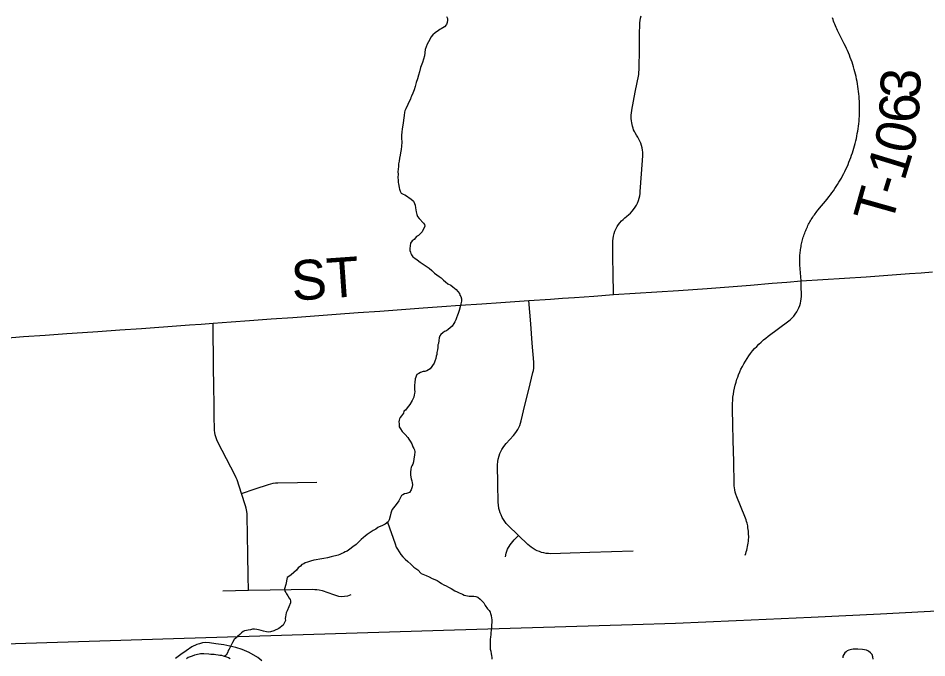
# Model space of a CAD drawing. Extents: x 103424 to 290657, y 38711 to 110967.
# Drawn here: x 214247 to 214247.648, y 40209.204 to 40209.66 of the extents above; entities that cross this region are included whole.
import ezdxf

# ---------------------------------------------------------------- set-up
doc = ezdxf.new("R2010")
doc.units = 0
for name, color, linetype in [('GM_X_City_Street', 7, 'Continuous'), ('GM_X_Corporation', 7, 'Continuous'), ('GM_X_Minor_Lake', 7, 'Continuous'), ('GM_X_Minor_River', 7, 'Continuous'), ('GM_X_Township_Road', 7, 'Continuous'), ('GM_X_Township_Road_Text', 7, 'Continuous')]:
    doc.layers.add(name, color=color, linetype=linetype)

msp = doc.modelspace()

# ---------------------------------------------------------------- linework, layer by layer
at = {"layer": 'GM_X_City_Street'}
for points in [[(214247.17392, 40209.20198), (214247.17097, 40209.20423), (214247.16499, 40209.20778), (214247.15997, 40209.21015), (214247.15529, 40209.21151), (214247.14687, 40209.21327), (214247.14121, 40209.21414), (214247.13658, 40209.21478), (214247.13347, 40209.21499), (214247.13152, 40209.21478), (214247.1294, 40209.21415), (214247.12755, 40209.21354), (214247.12407, 40209.2119), (214247.12, 40209.20911), (214247.11628, 40209.20655), (214247.11243, 40209.20352)], [(214247.6096, 40209.20307), (214247.60951, 40209.20477), (214247.60892, 40209.20643), (214247.6078, 40209.20765), (214247.60631, 40209.20877), (214247.60493, 40209.20945), (214247.6036, 40209.20971), (214247.60205, 40209.20994), (214247.59884, 40209.21028), (214247.5965, 40209.21033), (214247.59535, 40209.21017), (214247.59416, 40209.20998), (214247.59241, 40209.2096), (214247.59119, 40209.20911), (214247.59032, 40209.20847), (214247.58944, 40209.2076), (214247.58866, 40209.20648), (214247.58812, 40209.20526), (214247.58798, 40209.20404)]]:
    msp.add_lwpolyline(points, dxfattribs=at)
at = {"layer": 'GM_X_Corporation'}
msp.add_lwpolyline([(214247.67718, 40209.2386), (214247.615, 40209.23531), (214247.56549, 40209.23295), (214247.51204, 40209.2304), (214247.46874, 40209.22864), (214247.43823, 40209.22767), (214247.30341, 40209.22356), (214247.11098, 40209.21755), (214246.90782, 40209.21121), (214246.90644, 40209.28761), (214246.76876, 40209.28478), (214246.67158, 40209.28337), (214246.61686, 40209.28258), (214246.5167, 40209.28127), (214246.45648, 40209.28064), (214246.45719, 40209.21212), (214246.39889, 40209.21111), (214246.39917, 40209.19683)], dxfattribs=at)
at = {"layer": 'GM_X_Minor_Lake'}
msp.add_lwpolyline([(214247.1514, 40209.20337), (214247.15027, 40209.20412), (214247.14895, 40209.2045), (214247.14667, 40209.20526), (214247.14535, 40209.20564), (214247.14403, 40209.20583), (214247.14289, 40209.20602), (214247.14119, 40209.20621), (214247.14005, 40209.2064), (214247.13759, 40209.2064), (214247.13608, 40209.20659), (214247.13267, 40209.20697), (214247.13153, 40209.20698), (214247.13021, 40209.20698), (214247.12718, 40209.20622), (214247.12604, 40209.20603), (214247.12434, 40209.20527), (214247.12283, 40209.20489), (214247.1215, 40209.20432), (214247.12017, 40209.20338)], dxfattribs=at)
at = {"layer": 'GM_X_Minor_River'}
for points in [[(214247.30556, 40209.66121), (214247.30616, 40209.6597), (214247.30618, 40209.65856), (214247.30602, 40209.65685), (214247.30547, 40209.65551), (214247.30417, 40209.65377), (214247.30304, 40209.65319), (214247.30172, 40209.6524), (214247.30078, 40209.65182), (214247.29984, 40209.65123), (214247.2974, 40209.64967), (214247.29572, 40209.64812), (214247.29442, 40209.64639), (214247.29368, 40209.64486), (214247.29276, 40209.64313), (214247.29184, 40209.6414), (214247.29112, 40209.63949), (214247.29039, 40209.63758), (214247.28989, 40209.6332), (214247.28845, 40209.62842), (214247.287, 40209.62478), (214247.28629, 40209.62173), (214247.28557, 40209.61944), (214247.28485, 40209.61676), (214247.28395, 40209.61409), (214247.28323, 40209.61141), (214247.28251, 40209.60893), (214247.28161, 40209.60644), (214247.28069, 40209.60453), (214247.28014, 40209.60357), (214247.27978, 40209.60223), (214247.27885, 40209.60069), (214247.27794, 40209.5984), (214247.27648, 40209.59533), (214247.27574, 40209.59399), (214247.27556, 40209.59304), (214247.27542, 40209.59056), (214247.27439, 40209.5837), (214247.27405, 40209.58122), (214247.27372, 40209.57875), (214247.27356, 40209.57665), (214247.2736, 40209.57456), (214247.27365, 40209.57152), (214247.2735, 40209.56886), (214247.27316, 40209.56638), (214247.27282, 40209.56409), (214247.27247, 40209.56238), (214247.27213, 40209.56028), (214247.27178, 40209.55818), (214247.27144, 40209.55609), (214247.27128, 40209.55437), (214247.27112, 40209.55247), (214247.27096, 40209.55056), (214247.27099, 40209.54885), (214247.27084, 40209.54638), (214247.27106, 40209.54448), (214247.27109, 40209.54296), (214247.2713, 40209.54182)], [(214247.2713, 40209.54182), (214247.27151, 40209.54069), (214247.27172, 40209.53917), (214247.27212, 40209.53823), (214247.27252, 40209.53671), (214247.27331, 40209.5352), (214247.27465, 40209.53466), (214247.2758, 40209.5341), (214247.27772, 40209.5328), (214247.27906, 40209.53188), (214247.28021, 40209.53113), (214247.28195, 40209.52964), (214247.28274, 40209.52794), (214247.28314, 40209.52681), (214247.28355, 40209.52492), (214247.28376, 40209.5234), (214247.28397, 40209.52207), (214247.28418, 40209.52112), (214247.28439, 40209.52018), (214247.28498, 40209.51866), (214247.28596, 40209.51716), (214247.28924, 40209.51398), (214247.28983, 40209.51285), (214247.29023, 40209.51172), (214247.2882, 40209.50769), (214247.28559, 40209.50518), (214247.28408, 40209.50439), (214247.28241, 40209.50227), (214247.2811, 40209.5013), (214247.27999, 40209.49957), (214247.27963, 40209.49785), (214247.27948, 40209.49595), (214247.2795, 40209.49443), (214247.2799, 40209.4933), (214247.28011, 40209.49235), (214247.2805, 40209.4914), (214247.28167, 40209.4899), (214247.28301, 40209.48897), (214247.28455, 40209.48786), (214247.28686, 40209.48619), (214247.28897, 40209.4847), (214247.29109, 40209.48321), (214247.2932, 40209.48173), (214247.29513, 40209.48005), (214247.29705, 40209.47837), (214247.29878, 40209.47707), (214247.30032, 40209.47595), (214247.30186, 40209.47484), (214247.30341, 40209.47334), (214247.30495, 40209.47203), (214247.30649, 40209.47073), (214247.3086, 40209.46962), (214247.31013, 40209.46851), (214247.31129, 40209.46758), (214247.31244, 40209.46664), (214247.31477, 40209.46383), (214247.31517, 40209.4627), (214247.31576, 40209.46157), (214247.31616, 40209.46005), (214247.31619, 40209.45834), (214247.31584, 40209.45643), (214247.31531, 40209.45433), (214247.31459, 40209.45166), (214247.31387, 40209.44956), (214247.31351, 40209.44841), (214247.31279, 40209.44631), (214247.31224, 40209.44497), (214247.3115, 40209.44362), (214247.31076, 40209.44228), (214247.30965, 40209.44055), (214247.30815, 40209.43939), (214247.30684, 40209.43822), (214247.30553, 40209.43725), (214247.30421, 40209.43666), (214247.3029, 40209.43569), (214247.30159, 40209.43453), (214247.30085, 40209.43356), (214247.3003, 40209.43222), (214247.30014, 40209.43032), (214247.2998, 40209.42803), (214247.29944, 40209.42708), (214247.29927, 40209.42536), (214247.29911, 40209.42365), (214247.29877, 40209.42174), (214247.2986, 40209.42022), (214247.29824, 40209.41907), (214247.29789, 40209.41755), (214247.29735, 40209.41564), (214247.29681, 40209.4141), (214247.29383, 40209.41006), (214247.29158, 40209.4087), (214247.29007, 40209.40829), (214247.28893, 40209.40808), (214247.28704, 40209.40748), (214247.28572, 40209.4067), (214247.28441, 40209.40611), (214247.28332, 40209.40305), (214247.28298, 40209.40038), (214247.28264, 40209.39847), (214247.28266, 40209.39714), (214247.28267, 40209.39619)], [(214247.28267, 40209.39619), (214247.28269, 40209.39505), (214247.2829, 40209.39391), (214247.28273, 40209.39258), (214247.28256, 40209.39163), (214247.28221, 40209.38991), (214247.28111, 40209.38761), (214247.27945, 40209.38454), (214247.27759, 40209.38223), (214247.27629, 40209.38069), (214247.27516, 40209.37991), (214247.275, 40209.37839), (214247.27351, 40209.37646), (214247.27258, 40209.3753), (214247.27203, 40209.37434), (214247.27185, 40209.37339), (214247.27168, 40209.37225), (214247.2717, 40209.37092), (214247.27172, 40209.36978), (214247.27193, 40209.36883), (214247.27272, 40209.36732), (214247.27389, 40209.36544), (214247.27504, 40209.36432), (214247.27601, 40209.36319), (214247.27795, 40209.36113), (214247.27872, 40209.36001), (214247.2797, 40209.3585), (214247.28087, 40209.35662), (214247.28167, 40209.35454), (214247.28225, 40209.35341), (214247.28265, 40209.35246), (214247.28287, 40209.35095), (214247.28271, 40209.34866), (214247.28238, 40209.346), (214247.28203, 40209.3439), (214247.28149, 40209.34218), (214247.28076, 40209.34084), (214247.28039, 40209.33988), (214247.28004, 40209.33854), (214247.27988, 40209.33645), (214247.27991, 40209.33455), (214247.28013, 40209.33284), (214247.28034, 40209.33171), (214247.28094, 40209.33019), (214247.28115, 40209.32887), (214247.28136, 40209.32773), (214247.2812, 40209.32601), (214247.28047, 40209.32391), (214247.27917, 40209.32199), (214247.2771, 40209.32119), (214247.27558, 40209.32098), (214247.27445, 40209.32039), (214247.27351, 40209.3198), (214247.27278, 40209.31846), (214247.27149, 40209.31597), (214247.26963, 40209.31347), (214247.26778, 40209.31097), (214247.26685, 40209.30981), (214247.2663, 40209.30866), (214247.26594, 40209.30713), (214247.26541, 40209.30503), (214247.26469, 40209.30236), (214247.26396, 40209.30102), (214247.26189, 40209.29946), (214247.25944, 40209.29828), (214247.25756, 40209.29749), (214247.25662, 40209.2969), (214247.25512, 40209.29574), (214247.25324, 40209.29476), (214247.25192, 40209.29397), (214247.25042, 40209.293), (214247.24911, 40209.29203), (214247.24761, 40209.29086), (214247.24629, 40209.28989), (214247.2448, 40209.28853), (214247.2433, 40209.28699), (214247.24106, 40209.28486), (214247.23881, 40209.28311), (214247.23656, 40209.28155), (214247.23487, 40209.2802), (214247.23336, 40209.2796), (214247.23224, 40209.27882), (214247.23091, 40209.27842), (214247.22959, 40209.27783), (214247.22827, 40209.27724), (214247.22336, 40209.27601), (214247.22071, 40209.2754), (214247.21806, 40209.27498), (214247.21522, 40209.27436), (214247.21257, 40209.27394), (214247.21105, 40209.27372), (214247.2086, 40209.27292), (214247.20652, 40209.27232), (214247.20482, 40209.27191), (214247.20388, 40209.27113), (214247.20256, 40209.27054), (214247.20144, 40209.26938), (214247.19994, 40209.26821), (214247.19864, 40209.26667), (214247.19677, 40209.26493), (214247.1949, 40209.26319)], [(214247.2636, 40209.30075), (214247.26897, 40209.28532), (214247.26977, 40209.28286), (214247.27074, 40209.28155), (214247.27172, 40209.27966), (214247.27308, 40209.27778), (214247.27444, 40209.27609), (214247.27618, 40209.27441), (214247.27792, 40209.27273), (214247.28004, 40209.27086), (214247.28235, 40209.26881), (214247.28504, 40209.26676), (214247.28756, 40209.26414), (214247.291, 40209.26287), (214247.29329, 40209.26176), (214247.2954, 40209.26066), (214247.29731, 40209.25993), (214247.29884, 40209.25919), (214247.30038, 40209.25827), (214247.30211, 40209.25716), (214247.30364, 40209.25623), (214247.30536, 40209.25531), (214247.3069, 40209.25457), (214247.30881, 40209.25346), (214247.3115, 40209.2518), (214247.31322, 40209.25107), (214247.31456, 40209.25052), (214247.31571, 40209.24997), (214247.31686, 40209.24941), (214247.3182, 40209.24887), (214247.31934, 40209.24851), (214247.32049, 40209.24833), (214247.32163, 40209.24816), (214247.32258, 40209.24799), (214247.32372, 40209.24801), (214247.32505, 40209.24803), (214247.32657, 40209.24786), (214247.32791, 40209.24732), (214247.32945, 40209.24601), (214247.3308, 40209.2447), (214247.33216, 40209.2432), (214247.33313, 40209.24151), (214247.33488, 40209.23906), (214247.33604, 40209.23794), (214247.33663, 40209.23662), (214247.33703, 40209.23568), (214247.33744, 40209.23416), (214247.33765, 40209.23246), (214247.33786, 40209.23151), (214247.33788, 40209.23056), (214247.3379, 40209.22923), (214247.33774, 40209.22751), (214247.33758, 40209.2258), (214247.33742, 40209.2239), (214247.33726, 40209.22199), (214247.3371, 40209.22047), (214247.33693, 40209.21895), (214247.33677, 40209.21723), (214247.33661, 40209.21571), (214247.33664, 40209.214), (214247.33665, 40209.21286), (214247.33668, 40209.21153), (214247.3367, 40209.21039), (214247.3371, 40209.20887), (214247.33751, 40209.20698), (214247.33773, 40209.20565), (214247.33794, 40209.20432), (214247.33796, 40209.20318)], [(214247.1949, 40209.26319), (214247.19321, 40209.26202), (214247.19208, 40209.26143), (214247.19103, 40209.25628), (214247.19013, 40209.25322), (214247.19034, 40209.25171), (214247.19093, 40209.25058), (214247.19152, 40209.24964), (214247.19249, 40209.24832), (214247.19347, 40209.24662), (214247.19405, 40209.24568), (214247.19445, 40209.24474), (214247.19447, 40209.24322), (214247.19191, 40209.23766), (214247.19136, 40209.23613), (214247.19101, 40209.2348), (214247.19084, 40209.23327), (214247.19067, 40209.23213), (214247.1907, 40209.2308), (214247.18904, 40209.22735), (214247.18604, 40209.22502), (214247.18247, 40209.22325), (214247.18001, 40209.22264), (214247.17868, 40209.22243), (214247.17716, 40209.22259), (214247.17506, 40209.22313), (214247.17335, 40209.22348), (214247.17163, 40209.22402), (214247.17029, 40209.22438), (214247.16877, 40209.22455), (214247.16725, 40209.22452), (214247.16574, 40209.22412), (214247.16422, 40209.2239), (214247.1629, 40209.22369), (214247.16158, 40209.22329), (214247.16063, 40209.22289), (214247.15932, 40209.22192), (214247.1582, 40209.22076), (214247.15652, 40209.2194), (214247.1554, 40209.21805), (214247.15428, 40209.21708), (214247.15298, 40209.21497), (214247.15206, 40209.21324), (214247.15059, 40209.21018), (214247.15004, 40209.20922), (214247.14968, 40209.20807), (214247.14858, 40209.20596), (214247.14705, 40209.20514)]]:
    msp.add_lwpolyline(points, dxfattribs=at)
at = {"layer": 'GM_X_Township_Road'}
for points in [[(214247.42451, 40209.46295), (214247.42431, 40209.47848), (214247.42418, 40209.48906), (214247.42405, 40209.49963), (214247.42412, 40209.50128), (214247.42431, 40209.50293), (214247.4246, 40209.50455), (214247.42512, 40209.50655), (214247.42566, 40209.50811), (214247.42652, 40209.51), (214247.4273, 40209.51146), (214247.42818, 40209.51286), (214247.42915, 40209.51419), (214247.43022, 40209.51545), (214247.43138, 40209.51663), (214247.43261, 40209.51774), (214247.43391, 40209.51874), (214247.43552, 40209.52001), (214247.43676, 40209.52114), (214247.43787, 40209.52234), (214247.43894, 40209.52362), (214247.4401, 40209.52532), (214247.44093, 40209.52675), (214247.44166, 40209.52823), (214247.44244, 40209.53015), (214247.44292, 40209.53173), (214247.4433, 40209.53334), (214247.44356, 40209.53497), (214247.4437, 40209.53636), (214247.44458, 40209.54914), (214247.44545, 40209.56192), (214247.4454, 40209.5644), (214247.44521, 40209.56604), (214247.44493, 40209.56767), (214247.44452, 40209.56928), (214247.444, 40209.57085), (214247.44339, 40209.57237), (214247.44266, 40209.57386), (214247.44183, 40209.57529), (214247.44093, 40209.57668), (214247.44007, 40209.57817), (214247.43948, 40209.57932), (214247.43896, 40209.58051), (214247.43851, 40209.58172), (214247.43814, 40209.58294), (214247.4378, 40209.58419), (214247.43755, 40209.58546), (214247.43736, 40209.58673), (214247.43721, 40209.58845), (214247.43717, 40209.58973), (214247.43722, 40209.59103), (214247.43731, 40209.59231), (214247.43762, 40209.59441), (214247.44008, 40209.60718), (214247.44253, 40209.61996), (214247.44272, 40209.6216), (214247.44282, 40209.62325), (214247.44307, 40209.63879), (214247.44321, 40209.64775), (214247.44336, 40209.6567), (214247.44355, 40209.65835), (214247.44383, 40209.65998), (214247.44421, 40209.66158)], [(214247.5584, 40209.47279), (214247.55742, 40209.48431), (214247.55737, 40209.4853), (214247.55744, 40209.49026), (214247.55749, 40209.49125), (214247.55758, 40209.49224), (214247.55768, 40209.49323), (214247.5578, 40209.49421), (214247.55792, 40209.49519), (214247.55808, 40209.49618), (214247.55825, 40209.49715), (214247.55844, 40209.49813), (214247.55863, 40209.4991), (214247.55885, 40209.50007), (214247.55908, 40209.50103), (214247.55934, 40209.50199), (214247.5596, 40209.50295), (214247.55989, 40209.5039), (214247.5602, 40209.50484), (214247.56053, 40209.50578), (214247.56086, 40209.50672), (214247.56122, 40209.50765), (214247.56157, 40209.50856), (214247.56195, 40209.50948), (214247.56236, 40209.51039), (214247.56278, 40209.51129), (214247.56321, 40209.51218), (214247.56366, 40209.51307), (214247.56411, 40209.51395), (214247.56458, 40209.51482), (214247.56508, 40209.51568), (214247.56558, 40209.51653), (214247.5661, 40209.51737), (214247.56665, 40209.51821), (214247.56719, 40209.51904), (214247.56776, 40209.51985), (214247.56835, 40209.52065), (214247.56895, 40209.52145), (214247.56954, 40209.52223), (214247.5703, 40209.52316), (214247.57682, 40209.53111), (214247.57817, 40209.53278), (214247.57926, 40209.53419), (214247.58032, 40209.53561), (214247.58137, 40209.53706), (214247.58239, 40209.53852), (214247.58336, 40209.54), (214247.58433, 40209.54149), (214247.58525, 40209.54301), (214247.58618, 40209.54454), (214247.58706, 40209.54608), (214247.58791, 40209.54764), (214247.58874, 40209.54921), (214247.58952, 40209.5508), (214247.59031, 40209.5524), (214247.59104, 40209.55402), (214247.59175, 40209.55564), (214247.59244, 40209.55728), (214247.5931, 40209.55893), (214247.59374, 40209.5606), (214247.59434, 40209.56227), (214247.59491, 40209.56396), (214247.59545, 40209.56565), (214247.59595, 40209.56735), (214247.59645, 40209.56906), (214247.5969, 40209.57078), (214247.5973, 40209.57251), (214247.59771, 40209.57424), (214247.59806, 40209.57598), (214247.59839, 40209.57773), (214247.5987, 40209.57948), (214247.59896, 40209.58124), (214247.5992, 40209.583), (214247.59942, 40209.58476), (214247.59958, 40209.58653), (214247.59975, 40209.58831), (214247.59984, 40209.59008), (214247.59994, 40209.59186), (214247.59999, 40209.59364), (214247.5999, 40209.60074), (214247.5998, 40209.60252), (214247.59966, 40209.60429), (214247.5995, 40209.60606), (214247.59931, 40209.60783), (214247.59907, 40209.60959), (214247.59881, 40209.61135), (214247.59853, 40209.6131), (214247.59822, 40209.61486), (214247.59787, 40209.6166), (214247.59749, 40209.61833), (214247.59709, 40209.62007), (214247.59664, 40209.62179), (214247.59619, 40209.6235), (214247.59567, 40209.62521), (214247.59515, 40209.62691), (214247.5946, 40209.6286), (214247.59401, 40209.63027), (214247.5934, 40209.63194), (214247.59274, 40209.6336), (214247.59207, 40209.63524), (214247.59136, 40209.63688), (214247.59063, 40209.6385), (214247.58987, 40209.64011), (214247.58909, 40209.6417), (214247.58481, 40209.65019), (214247.58428, 40209.65127), (214247.58377, 40209.65235), (214247.58327, 40209.65344), (214247.5828, 40209.65454), (214247.58235, 40209.65565), (214247.58192, 40209.65677), (214247.58149, 40209.6579), (214247.58109, 40209.65903), (214247.58071, 40209.66016)], [(214247.13914, 40209.44259), (214247.15209, 40209.44355), (214247.16504, 40209.44451), (214247.18053, 40209.44563), (214247.19603, 40209.44675), (214247.21152, 40209.44788), (214247.22702, 40209.449), (214247.24251, 40209.45012), (214247.258, 40209.45125), (214247.2735, 40209.45237), (214247.28899, 40209.45349), (214247.30216, 40209.45445), (214247.31532, 40209.4554), (214247.33082, 40209.4565), (214247.34425, 40209.45746), (214247.35768, 40209.45842), (214247.36429, 40209.45889), (214247.3798, 40209.45983), (214247.38828, 40209.46034), (214247.39676, 40209.46085), (214247.41063, 40209.4619), (214247.42451, 40209.46295), (214247.44001, 40209.46395), (214247.45551, 40209.46495), (214247.47102, 40209.46595), (214247.48117, 40209.4666), (214247.49132, 40209.46726), (214247.50681, 40209.46853), (214247.52229, 40209.46981), (214247.53777, 40209.47109), (214247.54809, 40209.47194), (214247.5584, 40209.47279), (214247.5738, 40209.47373), (214247.58919, 40209.47466), (214247.60469, 40209.47576), (214247.62018, 40209.47686), (214247.63568, 40209.47797), (214247.6438, 40209.47855), (214247.65192, 40209.47912)], [(214247.51833, 40209.2772), (214247.5188, 40209.27841), (214247.51921, 40209.27963), (214247.51958, 40209.28086), (214247.51989, 40209.28212), (214247.52018, 40209.28337), (214247.52041, 40209.28464), (214247.52061, 40209.28592), (214247.52077, 40209.2872), (214247.52087, 40209.28848), (214247.52094, 40209.28977), (214247.52087, 40209.29299), (214247.52077, 40209.29428), (214247.52063, 40209.29556), (214247.52045, 40209.29684), (214247.52023, 40209.29811), (214247.51978, 40209.29999), (214247.51945, 40209.30124), (214247.51908, 40209.30247), (214247.51865, 40209.30368), (214247.51817, 40209.30489), (214247.5124, 40209.31895), (214247.51179, 40209.32084), (214247.51138, 40209.32228), (214247.51108, 40209.32374), (214247.51086, 40209.3252), (214247.5107, 40209.32668), (214247.51063, 40209.32817), (214247.51026, 40209.3437), (214247.50989, 40209.35923), (214247.50963, 40209.37025), (214247.50938, 40209.38126), (214247.50942, 40209.38546), (214247.50954, 40209.38766), (214247.50976, 40209.38985), (214247.51004, 40209.39202), (214247.5104, 40209.3942), (214247.51085, 40209.39636), (214247.51135, 40209.39849), (214247.51194, 40209.40061), (214247.51261, 40209.40271), (214247.51313, 40209.4042), (214247.51372, 40209.40581), (214247.51457, 40209.40784), (214247.51547, 40209.40984), (214247.51647, 40209.41181), (214247.51752, 40209.41374), (214247.51863, 40209.41565), (214247.51981, 40209.4175), (214247.52105, 40209.41931), (214247.52235, 40209.42108), (214247.52373, 40209.4228), (214247.52515, 40209.42448), (214247.52664, 40209.4261), (214247.52818, 40209.42767), (214247.52977, 40209.42919), (214247.53143, 40209.43064), (214247.53311, 40209.43204), (214247.53486, 40209.43338), (214247.54217, 40209.4388), (214247.54949, 40209.44423), (214247.55077, 40209.44529), (214247.55195, 40209.44644), (214247.55304, 40209.44767), (214247.55406, 40209.44898), (214247.5552, 40209.4507), (214247.556, 40209.45214), (214247.55671, 40209.45365), (214247.55731, 40209.45519), (214247.55778, 40209.45677), (214247.55814, 40209.45839), (214247.5584, 40209.46001), (214247.55854, 40209.46166), (214247.55845, 40209.46994), (214247.5584, 40209.47279)], [(214247.43866, 40209.28006), (214247.42314, 40209.2796), (214247.40761, 40209.27914), (214247.39373, 40209.27873), (214247.37984, 40209.27831), (214247.37818, 40209.27838), (214247.37655, 40209.27856), (214247.37491, 40209.27885), (214247.37333, 40209.27926), (214247.37174, 40209.27978), (214247.37023, 40209.28041), (214247.36873, 40209.28114), (214247.36731, 40209.28197), (214247.36594, 40209.2829), (214247.36464, 40209.28393), (214247.3636, 40209.28487), (214247.35693, 40209.29118), (214247.34921, 40209.29873), (214247.3481, 40209.29995), (214247.34708, 40209.30125), (214247.34614, 40209.30261), (214247.34531, 40209.30404), (214247.34441, 40209.3059), (214247.34379, 40209.30744), (214247.34332, 40209.30902), (214247.34292, 40209.31062), (214247.34257, 40209.31308), (214247.34247, 40209.31474), (214247.34218, 40209.32819), (214247.34189, 40209.34164), (214247.34211, 40209.34412), (214247.34237, 40209.34574), (214247.34301, 40209.34814), (214247.34355, 40209.3497), (214247.34422, 40209.35122), (214247.345, 40209.35268), (214247.34585, 40209.35409), (214247.34709, 40209.35575), (214247.34811, 40209.35695), (214247.3532, 40209.36251), (214247.35422, 40209.3637), (214247.35545, 40209.36537), (214247.3563, 40209.36677), (214247.35709, 40209.36824), (214247.35775, 40209.36975), (214247.3583, 40209.37131), (214247.35875, 40209.3729), (214247.36147, 40209.38408), (214247.36418, 40209.39526), (214247.36715, 40209.40743), (214247.36746, 40209.40894), (214247.3677, 40209.41058), (214247.36782, 40209.41223), (214247.36777, 40209.41471), (214247.36666, 40209.42841), (214247.36555, 40209.44211), (214247.36492, 40209.4505), (214247.36429, 40209.45889)], [(214246.99026, 40209.43204), (214247.00396, 40209.43306), (214247.01945, 40209.43412), (214247.03495, 40209.43518), (214247.04604, 40209.43593), (214247.05714, 40209.43669), (214247.07263, 40209.43777), (214247.08813, 40209.43885), (214247.09754, 40209.4395), (214247.10696, 40209.44016), (214247.12245, 40209.44133), (214247.1308, 40209.44196), (214247.13914, 40209.44259)], [(214247.16431, 40209.25234), (214247.16424, 40209.26233), (214247.16395, 40209.27786), (214247.1637, 40209.29164), (214247.16345, 40209.30541), (214247.16338, 40209.30673), (214247.16321, 40209.30837), (214247.16274, 40209.31081), (214247.16227, 40209.3124), (214247.1594, 40209.32123), (214247.15625, 40209.33093), (214247.15566, 40209.33248), (214247.15495, 40209.33397), (214247.14871, 40209.34593), (214247.14248, 40209.35789), (214247.14181, 40209.35941), (214247.14127, 40209.36096), (214247.14073, 40209.36296), (214247.14042, 40209.36459), (214247.14023, 40209.36623), (214247.14016, 40209.3677), (214247.14003, 40209.3755), (214247.13991, 40209.3833), (214247.1397, 40209.39883), (214247.13956, 40209.41004), (214247.13942, 40209.42126), (214247.13928, 40209.43192), (214247.13914, 40209.44259)], [(214247.1594, 40209.32123), (214247.16909, 40209.32448), (214247.17877, 40209.32772), (214247.18036, 40209.32818), (214247.18197, 40209.32853), (214247.1836, 40209.32877), (214247.18526, 40209.32889), (214247.19925, 40209.32914), (214247.21324, 40209.32938)], [(214247.34767, 40209.27619), (214247.3481, 40209.27859), (214247.34907, 40209.28144), (214247.35089, 40209.28474), (214247.35377, 40209.28827), (214247.35556, 40209.28993), (214247.35693, 40209.29118)], [(214247.14602, 40209.25184), (214247.15516, 40209.25209), (214247.16431, 40209.25234), (214247.17984, 40209.25254), (214247.1949, 40209.25274), (214247.20996, 40209.25294), (214247.21162, 40209.25291), (214247.21325, 40209.25276), (214247.21488, 40209.25251), (214247.2169, 40209.25203), (214247.22506, 40209.24917), (214247.22853, 40209.24806), (214247.23062, 40209.24776), (214247.23297, 40209.24798), (214247.23515, 40209.24823), (214247.2375, 40209.24913)]]:
    msp.add_lwpolyline(points, dxfattribs=at)

# ---------------------------------------------------------------- texts
at = {"layer": 'GM_X_Township_Road_Text'}
for s, height, rotation, p in [('3', 0.02841, 87.06898, (214247.64285, 40209.60231)), ('6', 0.02841, 87.75088, (214247.64217, 40209.58491)), ('0', 0.02841, 77.20465, (214247.63755, 40209.56221)), ('1', 0.02841, 72.98048, (214247.63184, 40209.54327)), ('-', 0.02841, 72.91792, (214247.6284, 40209.53208)), ('T', 0.02841, 74.23179, (214247.62268, 40209.5118)), ('ST', 0.028409, 4.03996, (214247.19585, 40209.45855))]:
    msp.add_text(s, height=height, rotation=rotation, dxfattribs=at).set_placement(p)

doc.saveas('drawing.dxf')
